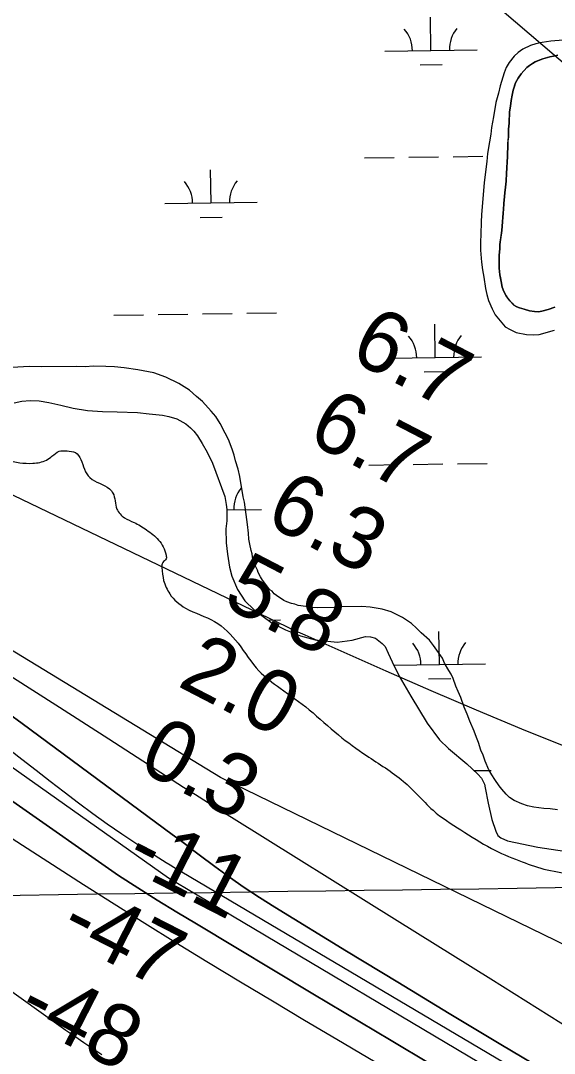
# Model space of a CAD drawing. Extents: x 3767014 to 3805179, y 361544 to 387384.
# Drawn here: x 3786119 to 3786697, y 379120 to 380238 of the extents above; entities that cross this region are included whole.
import ezdxf

# ---------------------------------------------------------------- set-up
doc = ezdxf.new("R2010")
doc.units = 0
for name, color, linetype in [('V-GRID-MAJR', 7, 'Continuous'), ('V-RIVR-EDGE', 7, 'Continuous'), ('V-RIVR-RANG', 7, 'Continuous'), ('V-SITE-VEGE', 7, 'Continuous'), ('V-TOPO-DPTH', 7, 'Continuous'), ('V-TOPO-MAJR', 7, 'Continuous'), ('V-TOPO-MINR', 7, 'Continuous'), ('V-TOPO-SHOR', 7, 'Continuous'), ('V-TOPO-WATR', 7, 'Continuous'), ('V-WETL-SWMP', 7, 'Continuous')]:
    doc.layers.add(name, color=color, linetype=linetype)

msp = doc.modelspace()

# ---------------------------------------------------------------- linework, layer by layer
at = {"layer": 'V-GRID-MAJR'}
msp.add_spline([(3771088.411, 379085.847), (3773738.277, 379121.596), (3779038.002, 379193.674), (3784337.716, 379266.522), (3789637.419, 379340.141), (3794937.112, 379414.531), (3800236.794, 379489.691), (3802886.631, 379527.561)], degree=3, dxfattribs=at)
at = {"layer": 'V-RIVR-EDGE'}
for points in [[(3785877.456, 379807.764), (3785886.417, 379815.999), (3785897.722, 379816.423), (3785917.152, 379811.401), (3785932.497, 379799.607), (3785945.131, 379789.176), (3785958.685, 379784.621), (3785974.508, 379783.678), (3785991.248, 379787.706), (3786016.591, 379796.686), (3786026.093, 379799.376), (3786035.136, 379799.353), (3786046.429, 379794.804), (3786055.445, 379783.93), (3786066.728, 379775.311), (3786082.986, 379767.584), (3786103.772, 379762.106), (3786131.798, 379758.872), (3786146.728, 379762.452), (3786152.616, 379766.507), (3786160.316, 379771.914), (3786168.908, 379772.345), (3786177.947, 379770.514), (3786187.85, 379752.403), (3786193.705, 379743.346), (3786214.927, 379731.085), (3786218.533, 379726.554), (3786223.012, 379709.361), (3786231.127, 379699.846), (3786241.514, 379694.846), (3786255.059, 379686.674), (3786268.145, 379675.79), (3786276.243, 379659.492), (3786276.233, 379655.423), (3786272.606, 379651.362), (3786271.688, 379645.939), (3786273.462, 379631.917)], [(3786273.462, 379631.917), (3786280.209, 379617.431), (3786297.353, 379602.016), (3786328.516, 379587.47), (3786354.23, 379563.894), (3786376.764, 379533.995), (3786399.778, 379515.4), (3786431.371, 379491.81), (3786462.955, 379464.602), (3786493.195, 379442.371), (3786533.367, 379414.238), (3786548.254, 379400.185), (3786565.393, 379382.96), (3786595.635, 379361.634), (3786628.593, 379341.657), (3786658.403, 379328.471), (3786685.51, 379319.361), (3786744.263, 379307.912), (3786766.855, 379301.526), (3786801.647, 379291.944), (3786820.161, 379281.951), (3786839.57, 379268.338), (3786852.651, 379255.193), (3786864.842, 379248.381), (3786880.665, 379247.437), (3786894.233, 379248.76), (3786913.216, 379245.548), (3786939.87, 379235.987), (3786965.165, 379225.525), (3786978.697, 379212.379), (3787010.764, 379197.83), (3787056.386, 379179.179), (3787126.402, 379151.424), (3787202.715, 379110.089), (3787247.862, 379082.395), (3787332.797, 379053.699), (3787404.631, 379029.557), (3787466.988, 379013.125), (3787556.926, 378996.173), (3787603.489, 378992.441), (3787629.266, 378994.186), (3787642.844, 378999.578), (3787652.789, 378998.197), (3787660.01, 378992.753), (3787660.451, 378988.231), (3787658.121, 378960.202), (3787658.109, 378955.681), (3787662.172, 378952.958), (3787671.667, 378952.934), (3787681.154, 378949.294), (3787691.524, 378937.512), (3787697.81, 378919.41), (3787702.285, 378900.86), (3787706.342, 378895.877), (3787710.863, 378895.413), (3787719.468, 378901.27), (3787725.803, 378903.063), (3787738.01, 378902.581), (3787759.709, 378900.718), (3787781.87, 378902.924), (3787794.546, 378909.223), (3787798.189, 378919.614), (3787805.457, 378933.161), (3787810.44, 378936.766), (3787821.746, 378937.642), (3787838.476, 378937.601), (3787864.242, 378934.824), (3787877.807, 378934.79), (3787886.86, 378938.838), (3787897.734, 378947.854), (3787906.353, 378959.136), (3787910.913, 378974.499), (3787910.059, 378994.848), (3787910.084, 379005.247), (3787915.979, 379012.015), (3787926.409, 379024.198), (3787944.546, 379044.5), (3787959.98, 379069.331), (3787966.765, 379070.218), (3787980.773, 379066.566), (3788001.568, 379064.706), (3788026.891, 379065.548), (3788051.767, 379068.652), (3788092.478, 379075.333), (3788100.169, 379077.123), (3788117.346, 379075.272), (3788155.764, 379068.847), (3788201.867, 379061.95), (3788244.812, 379057.775), (3788285.499, 379054.961), (3788328.005, 379056.212), (3788345.186, 379055.718), (3788372.3, 379049.32), (3788386.899, 379042.41)]]:
    msp.add_spline(points, degree=3, dxfattribs=at)
at = {"layer": 'V-SITE-VEGE'}
for points in [[(3786706.286, 380217.292), (3786692.909, 380216.231), (3786683.688, 380214.75), (3786676.778, 380213.296), (3786670.796, 380211.387), (3786662.522, 380207.609), (3786657.482, 380203.865), (3786653.366, 380200.127), (3786647.898, 380193.148), (3786644.721, 380187.573), (3786642.47, 380182.011), (3786638, 380167.65), (3786636.234, 380159.784), (3786633.568, 380149.599), (3786630.952, 380134.335), (3786628.763, 380122.77), (3786627.915, 380115.375), (3786626.615, 380107.052), (3786624.434, 380094.561), (3786623.6, 380085.781)], [(3786623.6, 380085.781), (3786621.896, 380071.912), (3786620.608, 380062.666), (3786617.722, 380028.468), (3786617.346, 380020.153), (3786617.018, 380007.222), (3786616.645, 379998.446), (3786616.733, 379989.675), (3786617.79, 379976.758), (3786618.798, 379968.458), (3786620.264, 379960.624), (3786622.238, 379948.176), (3786623.688, 379941.727), (3786625.601, 379935.284), (3786629.39, 379926.089), (3786632.687, 379919.658), (3786643.437, 379906.839), (3786649.012, 379903.665), (3786655.508, 379900.501), (3786666.61, 379898.305), (3786674.001, 379897.918), (3786680.461, 379898.447), (3786697.033, 379903.233)], [(3786360.967, 379716.957), (3786359.525, 379722.485), (3786356.066, 379744.609), (3786354.139, 379752.439), (3786351.273, 379761.644), (3786349.828, 379767.633), (3786347.915, 379774.078), (3786343.653, 379784.652), (3786340.349, 379791.543), (3786334.701, 379802.107), (3786330.007, 379809.445), (3786324.869, 379815.394), (3786315.528, 379825.919), (3786309.007, 379831.391), (3786301.55, 379838.242), (3786289.932, 379845.508), (3786276.012, 379852.295), (3786263.037, 379856.778), (3786245.457, 379860.292), (3786230.661, 379862.449), (3786220.494, 379863.268), (3786210.795, 379863.631), (3786197.401, 379863.956), (3786188.636, 379863.403), (3786179.397, 379863.772), (3786141.538, 379863.385), (3786128.148, 379863.709), (3786109.229, 379862.592)], [(3786700.042, 379383.377), (3786692.179, 379384.681), (3786685.249, 379385.072), (3786674.618, 379386.348), (3786667.677, 379387.663), (3786661.654, 379389.91), (3786653.304, 379393.52), (3786648.195, 379396.699), (3786644.461, 379400.353), (3786639.79, 379405.845), (3786636.982, 379409.511), (3786632.294, 379416.388), (3786629.011, 379421.435), (3786625.722, 379426.942), (3786621.935, 379436.135), (3786619.559, 379442.576), (3786617.194, 379448.089), (3786614.802, 379456.38), (3786612.434, 379461.895), (3786610.059, 379468.797), (3786605.332, 379479.366), (3786602.481, 379487.188), (3786599.176, 379494.54), (3786595.373, 379505.12), (3786592.536, 379511.557), (3786590.167, 379517.533), (3786587.312, 379525.815), (3786584.956, 379530.409), (3786582.605, 379534.54), (3786577.909, 379542.34), (3786575.544, 379547.858), (3786565.705, 379561.608), (3786561.497, 379567.107), (3786552.639, 379575.326), (3786547.509, 379580.353), (3786541.918, 379585.373), (3786532.157, 379591.738), (3786520.086, 379598.079), (3786510.364, 379600.749), (3786503.886, 379602.068), (3786497.413, 379602.926), (3786488.17, 379603.756), (3786465.089, 379603.518), (3786458.175, 379602.525), (3786440.167, 379602.341), (3786434.16, 379602.742), (3786427.688, 379603.598), (3786419.363, 379604.899), (3786415.656, 379606.244), (3786411.954, 379607.131), (3786406.856, 379608.925), (3786403.61, 379610.277), (3786395.707, 379615.737), (3786393.378, 379617.559), (3786391.042, 379620.306), (3786388.719, 379621.668), (3786386.378, 379624.877), (3786383.103, 379628.997), (3786380.763, 379632.205), (3786378.418, 379635.875), (3786376.06, 379640.468), (3786375.108, 379643.229), (3786372.284, 379648.74), (3786371.338, 379651.038), (3786369.886, 379657.487), (3786369.39, 379660.715), (3786368.43, 379664.399), (3786366.973, 379671.309), (3786365.992, 379676.841), (3786365.464, 379683.298), (3786364.446, 379692.522), (3786360.967, 379716.957)]]:
    msp.add_lwpolyline(points, dxfattribs=at)
at = {"layer": 'V-TOPO-DPTH'}
for points in [[(3787156.563, 379018.745), (3786335.08, 379418.48), (3785468.443, 379946.445), (3785467.748, 379946.873), (3785467.057, 379947.304), (3785466.369, 379947.741), (3785465.684, 379948.183), (3785448.706, 379959.226), (3785439.588, 379965.271), (3785430.543, 379971.421), (3785421.608, 379977.729)], [(3785308.69, 379953.846), (3786224.492, 379312.42), (3786245.468, 379299.022), (3786266.531, 379285.764), (3786287.724, 379272.714), (3786309.004, 379259.804), (3786435.328, 379184.019), (3786519.928, 379133.48), (3786604.654, 379083.152)], [(3785308.69, 379953.846), (3786224.492, 379312.42), (3786245.468, 379299.022), (3786266.531, 379285.764), (3786287.724, 379272.714), (3786309.004, 379259.804), (3786435.328, 379184.019), (3786519.928, 379133.48), (3786604.654, 379083.152)], [(3786676.418, 379073.228), (3786298.3, 379297.883), (3786288.579, 379303.723), (3786278.897, 379309.626), (3785419.49, 379917.965)], [(3786676.418, 379073.228), (3786298.3, 379297.883), (3786288.579, 379303.723), (3786278.897, 379309.626), (3785419.49, 379917.965)], [(3787076.069, 378770.956), (3786461.095, 379134.697), (3786426.299, 379155.351), (3786391.545, 379176.076), (3786356.856, 379196.909), (3786322.209, 379217.813), (3786320.322, 379218.956), (3786286.738, 379239.481), (3786253.268, 379260.191), (3786219.972, 379281.177), (3786186.791, 379302.348), (3785861.027, 379512.102), (3785781.92, 379564.154), (3785703.525, 379617.235), (3785626.198, 379671.86), (3785549.582, 379727.514), (3785420.897, 379822.954)], [(3787076.069, 378770.956), (3786461.095, 379134.697), (3786426.299, 379155.351), (3786391.545, 379176.076), (3786356.856, 379196.909), (3786322.209, 379217.813), (3786320.322, 379218.956), (3786286.738, 379239.481), (3786253.268, 379260.191), (3786219.972, 379281.177), (3786186.791, 379302.348), (3785861.027, 379512.102), (3785781.92, 379564.154), (3785703.525, 379617.235), (3785626.198, 379671.86), (3785549.582, 379727.514), (3785420.897, 379822.954)], [(3786031.17, 379541.939), (3786120.331, 379477.059), (3786282.961, 379356.626), (3786290.272, 379351.197), (3786297.573, 379345.756), (3786304.861, 379340.296), (3786312.14, 379334.824), (3786328.998, 379322.115), (3786344.861, 379310.517), (3786360.939, 379299.235), (3786377.34, 379288.428), (3786393.956, 379277.938), (3786471.554, 379230.519), (3786527.194, 379196.66), (3786582.917, 379162.94), (3786638.764, 379129.426), (3786694.694, 379096.05)], [(3786031.17, 379541.939), (3786120.331, 379477.059), (3786282.961, 379356.626), (3786290.272, 379351.197), (3786297.573, 379345.756), (3786304.861, 379340.296), (3786312.14, 379334.824), (3786328.998, 379322.115), (3786344.861, 379310.517), (3786360.939, 379299.235), (3786377.34, 379288.428), (3786393.956, 379277.938), (3786471.554, 379230.519), (3786527.194, 379196.66), (3786582.917, 379162.94), (3786638.764, 379129.426), (3786694.694, 379096.05)]]:
    msp.add_lwpolyline(points, dxfattribs=at)
at = {"layer": 'V-TOPO-MAJR'}
msp.add_lwpolyline([(3786206.499, 379118.234), (3786196.713, 379124.68), (3786186.98, 379131.203), (3786177.326, 379137.842), (3786167.725, 379144.56), (3786092.25, 379198.046), (3786081.004, 379206.466), (3785401.92, 379758.883)], dxfattribs=at)
at = {"layer": 'V-TOPO-MINR'}
for points in [[(3786711.144, 379450.879), (3786661.719, 379471.019), (3786612.437, 379491.499), (3786563.37, 379512.49), (3786514.446, 379533.82), (3786436.622, 379568.233), (3786426.74, 379572.658), (3786416.886, 379577.146), (3786407.075, 379581.726), (3786397.293, 379586.368), (3785824.053, 379861.718), (3785772.063, 379887.211), (3785720.358, 379913.259), (3785669.082, 379940.142), (3785618.091, 379967.58), (3785526.132, 380018.028), (3785521.356, 380020.694), (3785516.607, 380023.407), (3785511.898, 380026.191), (3785507.217, 380029.021), (3784723.22, 380511)], [(3786607.79, 380277.45), (3787771.33, 379283.957)], [(3786729.165, 379136.497), (3786627.97, 379199.88), (3786526.684, 379263.118), (3786347.059, 379374.998), (3786334.059, 379383.136), (3786321.082, 379391.312), (3786308.143, 379399.545), (3786295.227, 379407.817), (3786214.075, 379460.046), (3786160.572, 379494.416), (3786107.031, 379528.725), (3786053.431, 379562.942), (3785999.792, 379597.1), (3785471.341, 379932.989), (3785466.536, 379936.058), (3785461.74, 379939.14), (3785456.958, 379942.243), (3785452.185, 379945.36), (3785346.099, 380014.966)], [(3786604.654, 379083.152), (3786519.928, 379133.48), (3786435.328, 379184.019), (3786309.004, 379259.804), (3786287.724, 379272.714), (3786266.531, 379285.764), (3786245.468, 379299.022), (3786224.492, 379312.42), (3785308.69, 379953.846)], [(3786834.589, 378995.775), (3786293.199, 379315.818), (3786288.963, 379318.35), (3786284.745, 379320.909), (3786280.551, 379323.508), (3786276.374, 379326.136), (3786244.481, 379346.412), (3786228.326, 379356.992), (3786212.369, 379367.857), (3786196.712, 379379.149), (3786181.255, 379390.726), (3786165.955, 379402.526), (3786150.664, 379414.339), (3786135.389, 379426.171), (3786120.124, 379438.016), (3785990.899, 379538.417), (3785910.382, 379599.575), (3785829.006, 379659.539), (3785746.339, 379717.711), (3785662.811, 379774.688), (3785500.544, 379882.798), (3785474.205, 379900.315), (3785447.846, 379917.804), (3785421.459, 379935.25)], [(3786676.418, 379073.228), (3786298.3, 379297.883), (3786288.579, 379303.723), (3786278.897, 379309.626), (3785419.49, 379917.965)], [(3787076.069, 378770.956), (3786461.095, 379134.697), (3786426.299, 379155.351), (3786391.545, 379176.076), (3786356.856, 379196.909), (3786322.209, 379217.813), (3786320.322, 379218.956), (3786286.738, 379239.481), (3786253.268, 379260.191), (3786219.972, 379281.177), (3786186.791, 379302.348), (3785861.027, 379512.102), (3785781.92, 379564.154), (3785703.525, 379617.235), (3785626.198, 379671.86), (3785549.582, 379727.514), (3785420.897, 379822.954)], [(3786694.694, 379096.05), (3786638.764, 379129.426), (3786582.917, 379162.94), (3786527.194, 379196.66), (3786471.554, 379230.519), (3786393.956, 379277.938), (3786377.34, 379288.428), (3786360.939, 379299.235), (3786344.861, 379310.517), (3786328.998, 379322.115), (3786312.14, 379334.824), (3786304.861, 379340.296), (3786297.573, 379345.756), (3786290.272, 379351.197), (3786282.961, 379356.626), (3786120.331, 379477.059), (3786031.17, 379541.939)]]:
    msp.add_lwpolyline(points, dxfattribs=at)
at = {"layer": 'V-TOPO-SHOR'}
msp.add_lwpolyline([(3786700.476, 380200.856), (3786695.749, 380200.097), (3786691.735, 380199.109), (3786688.196, 380198.126), (3786684.42, 380197.141), (3786680.414, 380195.444), (3786676.17, 380193.744), (3786673.111, 380192.056), (3786669.819, 380189.891), (3786667.003, 380187.497), (3786663.729, 380183.913), (3786660.919, 380180.809), (3786657.652, 380176.276), (3786654.867, 380171.042), (3786653.255, 380166.53), (3786652.106, 380163.204), (3786650.978, 380157.748), (3786649.855, 380151.819), (3786649.206, 380145.896), (3786648.324, 380139.736), (3786648.127, 380135.71), (3786647.924, 380132.394), (3786647.74, 380127.421), (3786647.097, 380120.788), (3786647.128, 380117.712), (3786646.941, 380112.739), (3786646.517, 380108.002), (3786646.312, 380104.924), (3786646.366, 380099.718), (3786646.163, 380096.402), (3786645.987, 380090.484), (3786645.559, 380085.982), (3786645.397, 380078.642), (3786644.979, 380073.196), (3786644.596, 380064.435), (3786643.716, 380058.035), (3786643.304, 380051.879), (3786642.44, 380043.824), (3786642.001, 380040.504), (3786641.831, 380033.877), (3786641.395, 380030.322), (3786640.977, 380024.874), (3786640.543, 380021.083), (3786640.132, 380014.925), (3786639.493, 380008.056), (3786638.827, 380003.788), (3786637.723, 379995.966), (3786637.766, 379991.706), (3786637.133, 379984.127), (3786636.947, 379979.392), (3786637.004, 379973.713), (3786637.039, 379970.164), (3786637.823, 379963.071), (3786638.327, 379959.999), (3786639.079, 379955.983), (3786640.324, 379949.843), (3786642.032, 379944.889), (3786644.447, 379940.181), (3786646.368, 379937.596), (3786648.526, 379934.778), (3786650.916, 379932.437), (3786653.069, 379930.33), (3786656.163, 379928.466), (3786659.014, 379927.313), (3786664.239, 379925.71), (3786669.934, 379924.112), (3786675.15, 379923.217), (3786679.65, 379923.029), (3786683.195, 379923.537), (3786690.037, 379925.501), (3786697.351, 379927.942)], dxfattribs=at)
at = {"layer": 'V-TOPO-WATR'}
msp.add_lwpolyline([(3787156.563, 379018.745), (3786335.08, 379418.48), (3785468.443, 379946.445), (3785467.748, 379946.873), (3785467.057, 379947.304), (3785466.369, 379947.741), (3785465.684, 379948.183), (3785448.706, 379959.226), (3785439.588, 379965.271), (3785430.543, 379971.421), (3785421.608, 379977.729)], dxfattribs=at)
at = {"layer": 'V-WETL-SWMP'}
for p, q in [((3786563.082, 380206.128), (3786562.582, 380242.125)), ((3786513.087, 380205.433), (3786613.078, 380206.822)), ((3786684.419, 380197.142), (3786691.736, 380199.11)), ((3786691.736, 380199.11), (3786695.749, 380200.097)), ((3786695.749, 380200.097), (3786700.475, 380200.856)), ((3786551.298, 380190.532), (3786575.296, 380190.865)), ((3786660.919, 380180.808), (3786667.004, 380187.497)), ((3786667.004, 380187.497), (3786669.82, 380189.892)), ((3786669.82, 380189.892), (3786673.111, 380192.056)), ((3786673.111, 380192.056), (3786676.171, 380193.744)), ((3786676.171, 380193.744), (3786684.419, 380197.142)), ((3786654.866, 380171.042), (3786657.652, 380176.277)), ((3786657.652, 380176.277), (3786660.919, 380180.808)), ((3786652.106, 380163.204), (3786654.866, 380171.042)), ((3786649.856, 380151.82), (3786650.978, 380157.749)), ((3786650.978, 380157.749), (3786652.106, 380163.204)), ((3786648.323, 380139.735), (3786649.206, 380145.897)), ((3786649.206, 380145.897), (3786649.856, 380151.82)), ((3786647.739, 380127.422), (3786648.323, 380139.735)), ((3786647.096, 380120.788), (3786647.739, 380127.422)), ((3786647.128, 380117.712), (3786647.096, 380120.788)), ((3786646.312, 380104.923), (3786646.942, 380112.74)), ((3786646.942, 380112.74), (3786647.128, 380117.712)), ((3786646.162, 380096.402), (3786646.365, 380099.717)), ((3786646.365, 380099.717), (3786646.312, 380104.923)), ((3786491.285, 380089.688), (3786523.282, 380090.132)), ((3786539.28, 380090.354), (3786571.277, 380090.799)), ((3786587.276, 380091.021), (3786619.273, 380091.465)), ((3786645.559, 380085.982), (3786645.986, 380090.483)), ((3786645.986, 380090.483), (3786646.162, 380096.402)), ((3786324.882, 380040.942), (3786324.382, 380076.938)), ((3786644.98, 380073.196), (3786645.397, 380078.643)), ((3786645.397, 380078.643), (3786645.559, 380085.982)), ((3786643.715, 380058.036), (3786644.596, 380064.435)), ((3786644.596, 380064.435), (3786644.98, 380073.196)), ((3786643.304, 380051.878), (3786643.715, 380058.036)), ((3786642.001, 380040.505), (3786643.304, 380051.878)), ((3786274.887, 380040.247), (3786374.877, 380041.636)), ((3786641.395, 380030.322), (3786641.832, 380033.876)), ((3786641.832, 380033.876), (3786642.001, 380040.505)), ((3786313.097, 380025.345), (3786337.095, 380025.679)), ((3786640.132, 380014.925), (3786640.543, 380021.083)), ((3786640.543, 380021.083), (3786640.977, 380024.874)), ((3786640.977, 380024.874), (3786641.395, 380030.322)), ((3786639.493, 380008.055), (3786640.132, 380014.925)), ((3786637.723, 379995.967), (3786639.493, 380008.055)), ((3786637.134, 379984.127), (3786637.766, 379991.707)), ((3786637.766, 379991.707), (3786637.723, 379995.967)), ((3786636.946, 379979.392), (3786637.134, 379984.127)), ((3786637.04, 379970.163), (3786636.946, 379979.392)), ((3786637.823, 379963.071), (3786637.04, 379970.163)), ((3786639.079, 379955.983), (3786637.823, 379963.071)), ((3786640.325, 379949.843), (3786639.079, 379955.983)), ((3786642.032, 379944.89), (3786640.325, 379949.843)), ((3786644.447, 379940.181), (3786642.032, 379944.89)), ((3786648.526, 379934.779), (3786644.447, 379940.181)), ((3786653.068, 379930.329), (3786648.526, 379934.779)), ((3786656.164, 379928.467), (3786653.068, 379930.329)), ((3786219.716, 379919.398), (3786251.713, 379919.843)), ((3786267.711, 379920.065), (3786299.708, 379920.509)), ((3786315.707, 379920.731), (3786347.704, 379921.176)), ((3786363.702, 379921.398), (3786395.699, 379921.843)), ((3786659.015, 379927.313), (3786656.164, 379928.467)), ((3786664.239, 379925.71), (3786659.015, 379927.313)), ((3786669.935, 379924.112), (3786664.239, 379925.71)), ((3786675.151, 379923.218), (3786669.935, 379924.112)), ((3786679.65, 379923.028), (3786675.151, 379923.218)), ((3786683.195, 379923.537), (3786679.65, 379923.028)), ((3786690.038, 379925.501), (3786683.195, 379923.537)), ((3786697.35, 379927.942), (3786690.038, 379925.501)), ((3786567.703, 379873.485), (3786567.203, 379909.482)), ((3786517.708, 379872.791), (3786617.699, 379874.18)), ((3786555.919, 379857.889), (3786579.917, 379858.222)), ((3786111.614, 379824.23), (3786119.931, 379826.21)), ((3786119.931, 379826.21), (3786129.019, 379827.061)), ((3786129.019, 379827.061), (3786138.879, 379826.404)), ((3786138.879, 379826.404), (3786149.131, 379824.614)), ((3786149.131, 379824.614), (3786162.046, 379821.714)), ((3786162.046, 379821.714), (3786175.724, 379818.443)), ((3786175.724, 379818.443), (3786190.909, 379815.945)), ((3786190.909, 379815.945), (3786207.216, 379814.975)), ((3786207.216, 379814.975), (3786223.137, 379814.759)), ((3786223.137, 379814.759), (3786245.128, 379813.846)), ((3786245.128, 379813.846), (3786258.028, 379812.462)), ((3786258.028, 379812.462), (3786272.444, 379811.094)), ((3786272.444, 379811.094), (3786279.281, 379809.648)), ((3786279.281, 379809.648), (3786288.024, 379807.084)), ((3786288.024, 379807.084), (3786297.556, 379801.497)), ((3786297.556, 379801.497), (3786302.525, 379797.379)), ((3786302.525, 379797.379), (3786306.354, 379793.628)), ((3786306.354, 379793.628), (3786310.194, 379788.74)), ((3786310.194, 379788.74), (3786315.205, 379780.453)), ((3786315.205, 379780.453), (3786320.608, 379771.033)), ((3786320.608, 379771.033), (3786326.416, 379758.965)), ((3786326.416, 379758.965), (3786339.669, 379723.095)), ((3786495.906, 379757.045), (3786527.903, 379757.489)), ((3786543.901, 379757.711), (3786575.898, 379758.156)), ((3786591.897, 379758.378), (3786623.893, 379758.823)), ((3786339.669, 379723.095), (3786341.274, 379714.395)), ((3786341.274, 379714.395), (3786342.09, 379708.718)), ((3786342.09, 379708.718), (3786342.148, 379703.034)), ((3786342.093, 379708.474), (3786379.498, 379708.993)), ((3786341.835, 379696.588), (3786340.788, 379687.86)), ((3786342.148, 379703.034), (3786341.835, 379696.588)), ((3786340.788, 379687.86), (3786341.322, 379672.705)), ((3786341.409, 379693.032), (3786341.716, 379693.036)), ((3786341.322, 379672.705), (3786342.582, 379660.59)), ((3786342.582, 379660.59), (3786345.004, 379646.213)), ((3786345.004, 379646.213), (3786347.374, 379636.762)), ((3786347.374, 379636.762), (3786353.589, 379622.045)), ((3786353.589, 379622.045), (3786361.671, 379609.999)), ((3786361.671, 379609.999), (3786371.625, 379600.247)), ((3786371.625, 379600.247), (3786391.103, 379585.666)), ((3786386.637, 379589.01), (3786400.32, 379589.2)), ((3786391.103, 379585.666), (3786405.577, 379578.613)), ((3786405.577, 379578.613), (3786421.942, 379571.958)), ((3786421.942, 379571.958), (3786437.526, 379567.569)), ((3786572.324, 379540.842), (3786571.824, 379576.839)), ((3786437.526, 379567.569), (3786461.428, 379565.161)), ((3786461.428, 379565.161), (3786477.703, 379567.222)), ((3786477.703, 379567.222), (3786492.065, 379571.159)), ((3786492.065, 379571.159), (3786497.753, 379570.838)), ((3786497.753, 379570.838), (3786503.074, 379569.377)), ((3786503.074, 379569.377), (3786510.333, 379563.766)), ((3786510.333, 379563.766), (3786513.399, 379560.386)), ((3786513.399, 379560.386), (3786516.884, 379553.221)), ((3786516.884, 379553.221), (3786521.149, 379543.79)), ((3786521.149, 379543.79), (3786528.508, 379528.326)), ((3786522.879, 379540.155), (3786622.319, 379541.537)), ((3786528.508, 379528.326), (3786541.239, 379506.474)), ((3786560.54, 379525.246), (3786584.537, 379525.579)), ((3786541.239, 379506.474), (3786558.969, 379477.473)), ((3786558.969, 379477.473), (3786572.419, 379459.418)), ((3786572.419, 379459.418), (3786581.99, 379450.041)), ((3786581.99, 379450.041), (3786602.119, 379433.464)), ((3786602.119, 379433.464), (3786614.027, 379422.245)), ((3786610.122, 379425.924), (3786628.514, 379426.18)), ((3786614.027, 379422.245), (3786617.702, 379417.747)), ((3786617.702, 379417.747), (3786620.942, 379411.43)), ((3786620.942, 379411.43), (3786621.89, 379407.357)), ((3786621.89, 379407.357), (3786625.237, 379390.608)), ((3786625.237, 379390.608), (3786629.046, 379372.956)), ((3786629.046, 379372.956), (3786633.258, 379360.298)), ((3786633.258, 379360.298), (3786635.572, 379355.786)), ((3786635.572, 379355.786), (3786638.775, 379353.097)), ((3786638.775, 379353.097), (3786646.065, 379349.997)), ((3786646.065, 379349.997), (3786678.795, 379343.074)), ((3786678.795, 379343.074), (3786731.949, 379334.999))]:
    msp.add_line(p, q, dxfattribs=at)
for centre, start, end in [((3786507.838, 380205.835), 0.024037, 41.567696), ((3786618.313, 380207.37), 140.024034, 181.567693), ((3786380.113, 380042.184), 140.024034, 181.567693), ((3786269.638, 380040.649), 0.024037, 41.567696), ((3786512.459, 379873.193), 0.024037, 41.567696), ((3786622.934, 379874.727), 140.024034, 181.567693), ((3786384.734, 379709.541), 140.024034, 181.567693), ((3786517.08, 379540.55), 0.024037, 41.567696), ((3786627.555, 379542.084), 140.024034, 181.567693)]:
    msp.add_arc(centre, 35.246, start, end, dxfattribs=at)

# ---------------------------------------------------------------- texts
at = {"layer": 'V-RIVR-RANG'}
for s, rotation, p in [('6.7', 332.578326, (3786472.94, 379872.503)), ('6.7', 332.578326, (3786427.11, 379783.623)), ('6.3', 332.578326, (3786381.28, 379694.743)), ('5.8', 332.578326, (3786335.451, 379605.863)), ('2.0', 332.578326, (3786287.046, 379518.32)), ('0.3', 332.578326, (3786243.791, 379428.104)), ('-11', 332.864361, (3786228.901, 379322.888)), ('-47', 332.864361, (3786158.178, 379246.766)), ('-48', 332.864361, (3786112.124, 379158.001))]:
    msp.add_text(s, height=67, rotation=rotation, dxfattribs=at).set_placement(p)

doc.saveas('drawing.dxf')
